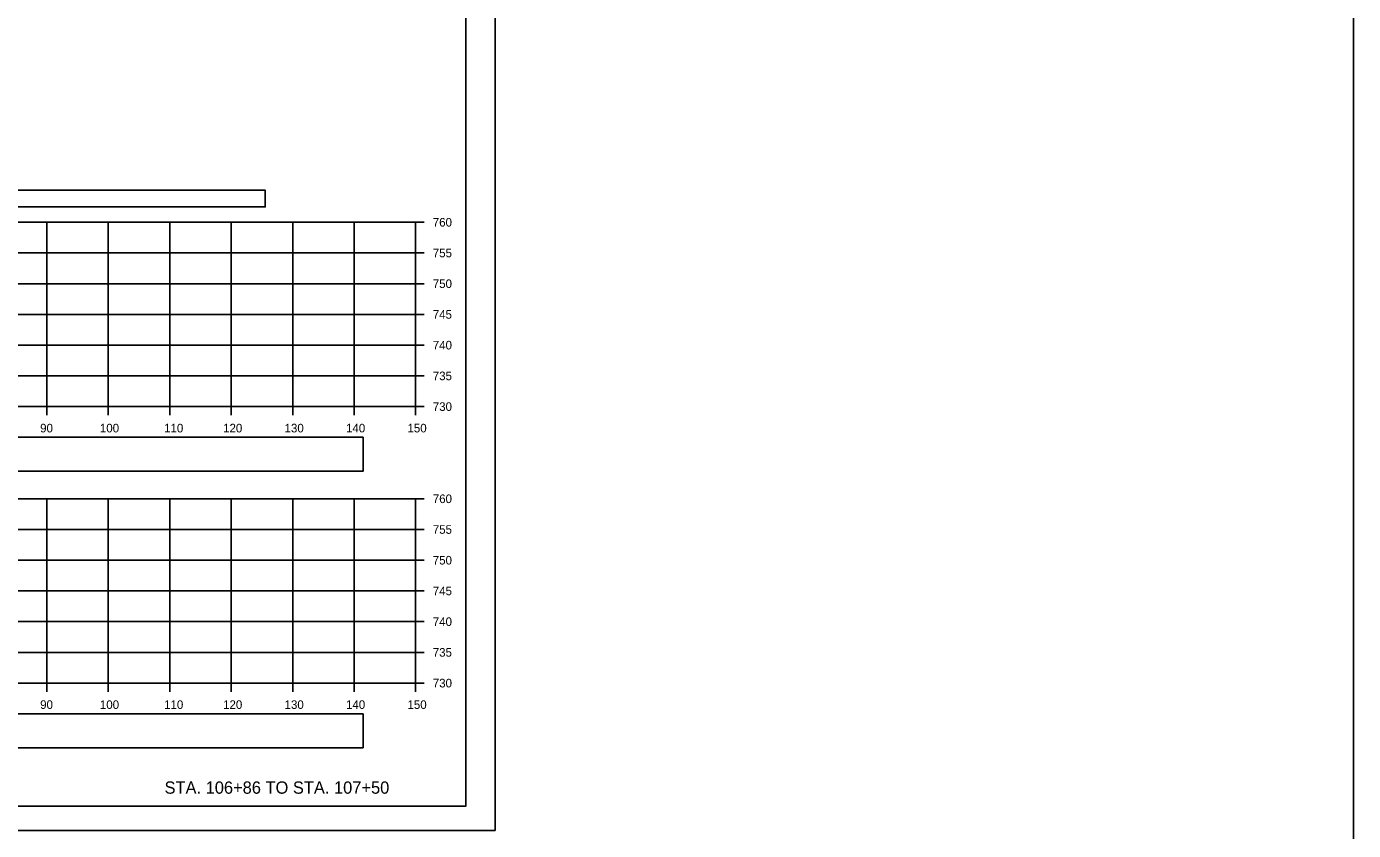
# Model space of a CAD drawing. Extents: x 1202951 to 1376887, y 378065 to 728038.
# Drawn here: x 1376671.4 to 1376887.3, y 379901.2 to 380032 of the extents above; entities that cross this region are included whole.
import ezdxf

# ---------------------------------------------------------------- set-up
doc = ezdxf.new("R2010")
doc.units = 0
for name, color, linetype in [('R_Alt Surface', 7, 'Continuous'), ('R_Axis', 7, 'Continuous'), ('R_Axis Annot', 7, 'Continuous'), ('R_Border', 7, 'Continuous'), ('R_Draft', 7, 'Continuous'), ('R_Grid', 7, 'Continuous'), ('R_No Plot', 7, 'Continuous')]:
    doc.layers.add(name, color=color, linetype=linetype)

msp = doc.modelspace()

# ---------------------------------------------------------------- linework, layer by layer
at = {"layer": 'R_Alt Surface'}
for points in [[(1376434.68, 380002.68), (1376710.21, 380002.68), (1376710.21, 380005.39), (1376434.68, 380005.39)], [(1376615.44, 379959.66), (1376726.15, 379959.66), (1376726.15, 379965.18), (1376615.44, 379965.18)], [(1376615.44, 379914.66), (1376726.15, 379914.66), (1376726.15, 379920.18), (1376615.44, 379920.18)]]:
    msp.add_lwpolyline(points, close=True, dxfattribs=at)
at = {"layer": 'R_Axis'}
for p, q in [((1376734.68, 379970.18), (1376734.68, 380000.18)), ((1376736.08, 380000.18), (1376734.68, 380000.18)), ((1376736.08, 379995.18), (1376734.68, 379995.18)), ((1376736.08, 379990.18), (1376734.68, 379990.18)), ((1376736.08, 379985.18), (1376734.68, 379985.18)), ((1376736.08, 379980.18), (1376734.68, 379980.18)), ((1376736.08, 379975.18), (1376734.68, 379975.18)), ((1376434.68, 379970.18), (1376734.68, 379970.18)), ((1376674.68, 379968.78), (1376674.68, 379970.18)), ((1376684.68, 379968.78), (1376684.68, 379970.18)), ((1376694.68, 379968.78), (1376694.68, 379970.18)), ((1376704.68, 379968.78), (1376704.68, 379970.18)), ((1376714.68, 379968.78), (1376714.68, 379970.18)), ((1376724.68, 379968.78), (1376724.68, 379970.18)), ((1376734.68, 379968.78), (1376734.68, 379970.18)), ((1376736.08, 379970.18), (1376734.68, 379970.18)), ((1376734.68, 379925.18), (1376734.68, 379955.18)), ((1376736.08, 379955.18), (1376734.68, 379955.18)), ((1376736.08, 379950.18), (1376734.68, 379950.18)), ((1376736.08, 379945.18), (1376734.68, 379945.18)), ((1376736.08, 379940.18), (1376734.68, 379940.18)), ((1376736.08, 379935.18), (1376734.68, 379935.18)), ((1376736.08, 379930.18), (1376734.68, 379930.18)), ((1376434.68, 379925.18), (1376734.68, 379925.18)), ((1376674.68, 379923.78), (1376674.68, 379925.18)), ((1376684.68, 379923.78), (1376684.68, 379925.18)), ((1376694.68, 379923.78), (1376694.68, 379925.18)), ((1376704.68, 379923.78), (1376704.68, 379925.18)), ((1376714.68, 379923.78), (1376714.68, 379925.18)), ((1376724.68, 379923.78), (1376724.68, 379925.18)), ((1376734.68, 379923.78), (1376734.68, 379925.18)), ((1376736.08, 379925.18), (1376734.68, 379925.18))]:
    msp.add_line(p, q, dxfattribs=at)
at = {"layer": 'R_Border'}
for q in [(1376742.86, 380110.64), (1376742.86, 380110.64), (1376426.68, 379905.18), (1376426.68, 379905.18)]:
    msp.add_line((1376742.86, 379905.18), q, dxfattribs=at)
at = {"layer": 'R_Grid'}
for p, q in [((1376434.68, 380000.18), (1376734.68, 380000.18)), ((1376674.68, 379970.18), (1376674.68, 380000.18)), ((1376684.68, 379970.18), (1376684.68, 380000.18)), ((1376694.68, 379970.18), (1376694.68, 380000.18)), ((1376704.68, 379970.18), (1376704.68, 380000.18)), ((1376714.68, 379970.18), (1376714.68, 380000.18)), ((1376724.68, 379970.18), (1376724.68, 380000.18)), ((1376734.68, 379970.18), (1376734.68, 380000.18)), ((1376434.68, 379995.18), (1376734.68, 379995.18)), ((1376434.68, 379990.18), (1376734.68, 379990.18)), ((1376434.68, 379985.18), (1376734.68, 379985.18)), ((1376434.68, 379980.18), (1376734.68, 379980.18)), ((1376434.68, 379975.18), (1376734.68, 379975.18)), ((1376434.68, 379970.18), (1376734.68, 379970.18)), ((1376434.68, 379955.18), (1376734.68, 379955.18)), ((1376674.68, 379925.18), (1376674.68, 379955.18)), ((1376684.68, 379925.18), (1376684.68, 379955.18)), ((1376694.68, 379925.18), (1376694.68, 379955.18)), ((1376704.68, 379925.18), (1376704.68, 379955.18)), ((1376714.68, 379925.18), (1376714.68, 379955.18)), ((1376724.68, 379925.18), (1376724.68, 379955.18)), ((1376734.68, 379925.18), (1376734.68, 379955.18)), ((1376434.68, 379950.18), (1376734.68, 379950.18)), ((1376434.68, 379945.18), (1376734.68, 379945.18)), ((1376434.68, 379940.18), (1376734.68, 379940.18)), ((1376434.68, 379935.18), (1376734.68, 379935.18)), ((1376434.68, 379930.18), (1376734.68, 379930.18)), ((1376434.68, 379925.18), (1376734.68, 379925.18))]:
    msp.add_line(p, q, dxfattribs=at)
at = {"layer": 'R_No Plot'}
msp.add_line((1376414.28, 379901.2), (1376747.61, 379901.2), dxfattribs=at)
msp.add_line((1376414.28, 379901.2), (1376747.61, 379901.2), dxfattribs=at)
for points in [[(1376303.24, 380162.87), (1376887.29, 380162.87), (1376887.29, 378065.39), (1376303.24, 378065.39)], [(1376414.27, 380114.54), (1376747.61, 380114.54), (1376747.61, 379901.2), (1376414.27, 379901.2)], [(1376414.27, 380114.54), (1376747.61, 380114.54), (1376747.61, 379901.2), (1376414.27, 379901.2)], [(1376660.6, 380110.64), (1376680.22, 380110.64), (1376680.22, 380100.76), (1376696.33, 380100.76), (1376719.53, 380100.76), (1376719.65, 380072.61), (1376742.86, 380072.61), (1376742.86, 379905.18), (1376426.68, 379905.18), (1376426.68, 380110.64)], [(1376660.6, 380110.64), (1376680.22, 380110.64), (1376680.22, 380100.76), (1376696.33, 380100.76), (1376719.53, 380100.76), (1376719.53, 380076.43), (1376742.86, 380076.43), (1376742.86, 379905.18), (1376426.68, 379905.18), (1376426.68, 380110.64)]]:
    msp.add_lwpolyline(points, close=True, dxfattribs=at)

# ---------------------------------------------------------------- texts
at = {"layer": 'R_Axis Annot'}
for s, p in [('760', (1376737.48, 379999.48)), ('755', (1376737.48, 379994.48)), ('750', (1376737.48, 379989.48)), ('745', (1376737.48, 379984.48)), ('740', (1376737.48, 379979.48)), ('735', (1376737.48, 379974.48)), ('730', (1376737.48, 379969.48)), ('90', (1376673.59, 379965.98)), ('100', (1376683.31, 379965.98)), ('110', (1376693.76, 379965.98)), ('120', (1376703.36, 379965.98)), ('130', (1376713.36, 379965.98)), ('140', (1376723.36, 379965.98)), ('150', (1376733.36, 379965.98)), ('760', (1376737.48, 379954.48)), ('755', (1376737.48, 379949.48)), ('750', (1376737.48, 379944.48)), ('745', (1376737.48, 379939.48)), ('740', (1376737.48, 379934.48)), ('735', (1376737.48, 379929.48)), ('730', (1376737.48, 379924.48)), ('90', (1376673.59, 379920.98)), ('100', (1376683.31, 379920.98)), ('110', (1376693.76, 379920.98)), ('120', (1376703.36, 379920.98)), ('130', (1376713.36, 379920.98)), ('140', (1376723.36, 379920.98)), ('150', (1376733.36, 379920.98))]:
    msp.add_text(s, height=1.4, dxfattribs=at).set_placement(p)
at = {"layer": 'R_Draft'}
msp.add_text('STA. 106+86 TO STA. 107+50', height=2, dxfattribs=at).set_placement((1376693.83, 379907.18))

doc.saveas('drawing.dxf')
